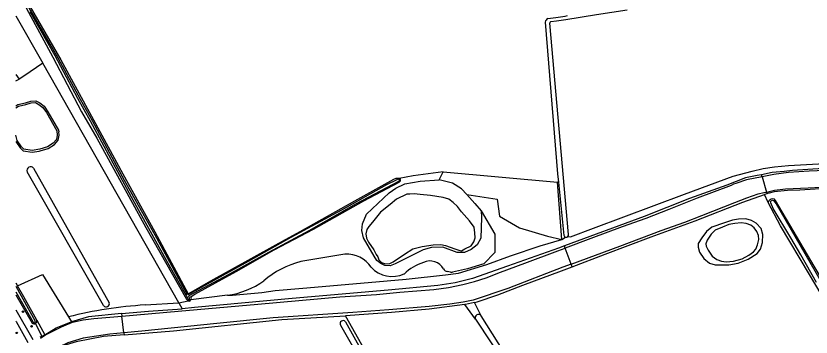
# Model space of a CAD drawing. Extents: x 140000 to 143000, y 403500 to 406000.
# Drawn here: x 140000 to 140448.3, y 405281.2 to 405462.4 of the extents above; entities that cross this region are included whole.
import ezdxf

# ---------------------------------------------------------------- set-up
doc = ezdxf.new("R2010")
doc.units = 0
for name, color, linetype in [('gg-afsc-draadraster', 7, 'Continuous'), ('gg-knt-bronhoudergrens', 7, 'Continuous'), ('gg-knt-verharding', 7, 'Continuous'), ('gg-kntw-bovenkant insteek waterloop', 7, 'Continuous'), ('gg-kntw-waterlijn', 7, 'Continuous'), ('gg-kwrk-duiker nz buis', 7, 'Continuous'), ('gt-grn-groengrens', 7, 'Continuous'), ('gt-grn-vlakafsluiter', 7, 'Continuous'), ('gt-symb-boom', 7, 'Continuous')]:
    doc.layers.add(name, color=color, linetype=linetype)

# ---------------------------------------------------------------- blocks, each defined once
blk = doc.blocks.new('gt0-BOOM')
at = {"layer": 'gt-symb-boom'}
for radius in [0.4, 0.2]:
    blk.add_circle((0, 0), radius, dxfattribs=at)

msp = doc.modelspace()

# ---------------------------------------------------------------- linework, layer by layer
at = {"layer": 'gg-afsc-draadraster'}
msp.add_line((140000, 405429.35), (140001.77, 405426.76), dxfattribs=at)
at = {"layer": 'gg-knt-bronhoudergrens'}
for p, q in [((140000, 405462.35), (140015.09, 405435.75)), ((140091.83, 405300.53), (140015.09, 405435.75)), ((140000, 405425.77), (140001.77, 405426.76)), ((140009.95, 405376.44), (140052.61, 405300.58)), ((140049.4, 405298.99), (140006.38, 405374.41)), ((140424.12, 405357.16), (140421.97, 405361.56)), ((140072.82, 405299.32), (140091.83, 405300.53)), ((140091.83, 405300.53), (140097.17, 405301.61))]:
    msp.add_line(p, q, dxfattribs=at)
for points in [[(140015.09, 405435.75), (140004.56, 405428.32), (140001.77, 405426.76)], [(140000.89, 405310.17), (140014.92, 405316.44), (140029.65, 405292.6)], [(140318.13, 405192.44), (140266.36, 405174.11), (140255.39, 405169.74), (140185.81, 405293.12)]]:
    msp.add_lwpolyline(points, dxfattribs=at)
for centre, radius, start, end in [((140008.29, 405375.2), 2.07, 36.8516, 202.562), ((140088.19, 405058.77), 241.04, 93.6564, 104.0556), ((140050.89, 405300.01), 1.81, 214.2889, 18.1551)]:
    msp.add_arc(centre, radius, start, end, dxfattribs=at)
at = {"layer": 'gg-knt-verharding'}
msp.add_line((140000, 405296.57), (140009.61, 405279.74), dxfattribs=at)
msp.add_lwpolyline([(140000, 405290.13), (140000.13, 405289.9), (140006.7, 405278.1)], dxfattribs=at)
at = {"layer": 'gg-kntw-bovenkant insteek waterloop'}
for p, q in [((140299.89, 405460.87), (140304.46, 405461.5)), ((140304.46, 405461.5), (140309.56, 405462.25)), ((140310.01, 405460.22), (140304.77, 405459.36)), ((140309.56, 405462.25), (140311.03, 405462.55)), ((140311.49, 405339.03), (140300.99, 405458.27)), ((140304.77, 405459.36), (140301.61, 405459.1)), ((140305.85, 405368.66), (140308.92, 405338.59)), ((140423.32, 405362.03), (140421.97, 405361.56)), ((140000, 405311.71), (140000.89, 405310.17)), ((140000, 405305.06), (140009.2, 405289.08))]:
    msp.add_line(p, q, dxfattribs=at)
for points in [[(140042.83, 405501.89), (140042.49, 405501.37), (140041.59, 405500.67), (140018.69, 405486.47), (140003.71, 405477.04), (140003.27, 405476.63), (140003.24, 405476.1), (140025.3, 405437.66), (140043.77, 405403.77), (140060.2, 405373.23), (140078.26, 405340.65), (140097.18, 405305.59), (140097.51, 405305.74), (140109.86, 405312.86), (140146.58, 405333.21), (140151.94, 405336.18), (140160.2, 405340.76), (140191.02, 405358.11), (140213.04, 405370.21), (140214.44, 405370.82), (140215.65, 405370.86), (140216.12, 405370.68)], [(140003.39, 405471.6), (140020.91, 405439.15), (140037, 405408.18), (140045.64, 405393.41), (140073.23, 405343.06), (140096.18, 405302.51), (140097.17, 405301.61)], [(140344.52, 405465.64), (140327.27, 405462.9), (140310.01, 405460.22)], [(140298.39, 405458.86), (140305.39, 405373.21), (140305.85, 405368.66)], [(140000, 405411.67), (140001.09, 405412.33), (140005.33, 405413.29), (140008.42, 405414.28), (140011.23, 405414.49), (140013.55, 405413.32), (140015.93, 405411.43), (140018.07, 405408.34), (140024.1, 405397.9), (140024.18, 405396.92)], [(140013.04, 405386.14), (140013.69, 405386.25), (140018.23, 405387.51), (140021.74, 405389.9), (140023.86, 405392.19), (140024.34, 405395.06), (140024.18, 405396.92)], [(140000, 405391.43), (140002.33, 405387.97), (140004.02, 405386.18), (140009.14, 405385.48), (140013.04, 405386.14)], [(140478.73, 405377.94), (140476.55, 405377.82), (140455.12, 405376.31), (140437.85, 405375.22), (140433.08, 405374.62), (140426.24, 405373.94), (140420.3, 405372.76)], [(140098.69, 405302.16), (140098.9, 405303.05), (140098.65, 405303.89), (140098.75, 405304.1), (140100.92, 405305.47), (140124.13, 405318.15), (140145.67, 405330.37), (140167.81, 405342.14), (140196.16, 405357.97), (140216.14, 405368.57), (140216.77, 405369.33), (140216.74, 405369.83), (140216.74, 405369.93), (140216.73, 405370.06), (140216.12, 405370.68)], [(140420.3, 405372.76), (140417.78, 405372.26), (140411.35, 405370.94), (140400.77, 405366.98), (140379.68, 405359.46), (140354.19, 405349.12), (140309.24, 405332.65)], [(140262.34, 405352.33), (140262.55, 405348.58), (140262, 405337.03), (140259.95, 405333.23), (140256.56, 405330.58), (140252.9, 405328.95), (140248.78, 405328.89), (140240.66, 405331.98), (140234.31, 405331.77), (140229.56, 405330.38), (140219, 405325.12), (140213.79, 405322.49), (140210.97, 405321.32), (140208.02, 405321.61), (140205.7, 405322.74), (140203.5, 405324.4), (140202, 405326.83), (140196.01, 405337.18), (140195.08, 405341.38), (140195.31, 405345.06), (140197.56, 405350.57), (140210.36, 405362.47), (140214.19, 405365.19), (140219.24, 405367.61), (140227.98, 405369.21), (140238.66, 405369.91)], [(140254.22, 405361.55), (140251.1, 405364.9), (140246.11, 405368.03), (140238.66, 405369.91)], [(140480.22, 405366.82), (140470.87, 405366.04), (140441.85, 405364), (140434.9, 405363.88), (140427.45, 405363.09), (140424.63, 405362.44), (140424.16, 405362.33), (140423.32, 405362.03)], [(140254.22, 405361.55), (140258.79, 405356.64), (140262.34, 405352.33)], [(140313.5, 405320.83), (140332.21, 405328.06), (140358.1, 405337.76), (140382.82, 405346.76), (140409.76, 405357.24), (140421.97, 405361.56)], [(140424.12, 405357.16), (140424.41, 405358.12), (140425.4, 405358.97), (140425.74, 405359.04)], [(140470.77, 405276.7), (140464.65, 405287.38), (140447.29, 405316.5), (140431.05, 405343.94), (140424.12, 405357.16)], [(140610.52, 405047.27), (140594.37, 405075.45), (140567.19, 405121.86), (140537.74, 405172.8), (140516.53, 405208.9), (140485.69, 405260.4), (140466.95, 405292.77), (140449.91, 405321.13), (140428.29, 405358.27), (140427.65, 405359.01), (140426.71, 405359.25), (140425.74, 405359.04)], [(140389.29, 405340.78), (140386.69, 405337.18), (140384.52, 405333.98), (140384.56, 405331.96), (140385.43, 405329.02), (140387.8, 405325.49), (140390.93, 405322.8), (140394.11, 405321.9), (140401.92, 405321.93), (140407.22, 405322.88), (140412.7, 405325.15), (140417.84, 405328.27), (140419.67, 405330.76), (140420.88, 405334.64), (140421.03, 405339.05), (140420.04, 405342.45), (140417.38, 405345.44), (140414.63, 405347.05), (140411.42, 405347.88), (140407.25, 405347.67), (140403.87, 405347.08), (140399.43, 405345.67), (140392.32, 405343.25), (140389.29, 405340.78)], [(140309.24, 405332.65), (140305.91, 405331.44), (140277.1, 405321.11), (140257.45, 405314.26), (140247.71, 405311.71), (140237.76, 405310.32), (140209.93, 405307.59), (140155.71, 405302.94), (140100.7, 405297.93), (140093.75, 405297.14)], [(140258.53, 405300.79), (140260.07, 405301.15), (140271.6, 405305.11), (140285.82, 405310.53), (140307.48, 405318.5), (140313.5, 405320.83)], [(140011.74, 405290.66), (140004.51, 405303.86), (140000.89, 405310.17)], [(140097.17, 405301.61), (140097.97, 405301.5), (140098.69, 405302.16)], [(140253.05, 405299.57), (140232.99, 405296.92), (140211.75, 405295.09), (140185.81, 405293.12)], [(140258.53, 405300.79), (140253.45, 405299.62), (140253.05, 405299.57)], [(140059.48, 405294.42), (140040.89, 405292.62), (140031.33, 405289.87)], [(140059.48, 405294.42), (140074.68, 405295.9), (140093.75, 405297.14)], [(140016.26, 405282.49), (140022.75, 405286.42), (140031.17, 405289.83), (140031.33, 405289.87)], [(140061.04, 405282.49), (140088.92, 405284.81), (140149.92, 405291.08), (140185.81, 405293.12)], [(140185.79, 405289.85), (140214.49, 405238.1), (140238.07, 405195.27), (140253.46, 405168.97), (140254.97, 405166.39), (140274.97, 405131.7), (140279.57, 405123.84)], [(140259.14, 405291.24), (140284.8, 405252.29), (140318.13, 405192.44)], [(140318.52, 405200.05), (140303.79, 405227.18), (140262.3, 405293.17)], [(140182.97, 405287.93), (140199.02, 405259.94), (140212.81, 405235.99), (140233.91, 405198.18), (140252.83, 405165.48), (140277.77, 405123.12)], [(140016.26, 405282.49), (140014.56, 405281.47), (140013.55, 405281.15)], [(140061.04, 405282.49), (140049.32, 405281.51), (140033.9, 405278.48), (140028.3, 405276.8), (140019.85, 405272.61)]]:
    msp.add_lwpolyline(points, dxfattribs=at)
for centre, radius, start, end in [((140301.03, 405458.46), 2.67, 115.3285, 171.2971), ((140301.64, 405458.42), 0.672, 93.3967, 192.9305), ((140310.19, 405338.88), 1.31, 313.1086, 6.8256), ((140310.19, 405338.88), 1.3, 192.5124, 252.847), ((140310.19, 405338.87), 1.3, 252.7811, 313.0835), ((140260.74, 405292.17), 1.85, 32.394, 210.2117), ((140010.29, 405290.17), 1.54, 224.9649, 18.506), ((140184.46, 405288.78), 1.71, 38.9114, 209.8668)]:
    msp.add_arc(centre, radius, start, end, dxfattribs=at)
at = {"layer": 'gg-kntw-waterlijn'}
for p, q in [((140000, 405309.86), (140010.94, 405290.26)), ((140000, 405306.7), (140009.68, 405289.54))]:
    msp.add_line(p, q, dxfattribs=at)
for points in [[(140007.94, 405464.93), (140021.86, 405440.12), (140034.65, 405416.02), (140041.87, 405403.24), (140064.96, 405360.37), (140085.46, 405323.26), (140096.84, 405302.93), (140097.29, 405302.2), (140097.8, 405302.16), (140098.02, 405302.65), (140097.95, 405303.31), (140097.4, 405304.15), (140097.58, 405304.61), (140119.81, 405316.47), (140142.61, 405329.11), (140165.33, 405341.38), (140191.97, 405356.58), (140215.87, 405369.11), (140216.2, 405369.5), (140215.98, 405369.97), (140215.98, 405369.99), (140215.47, 405370.21), (140214.98, 405370.06), (140214.68, 405369.98), (140214.66, 405369.97), (140208.93, 405367.12), (140183.58, 405352.84), (140155.04, 405337.28), (140130.96, 405323.83), (140097.29, 405305.18), (140096.79, 405305.12), (140079.46, 405337.06), (140061.28, 405369.56), (140043.12, 405403.09), (140036.49, 405415.14), (140023.8, 405438.56), (140019.39, 405446.5), (140002.08, 405476.49)], [(140000, 405410.5), (140001.47, 405411.39), (140005.6, 405412.33), (140008.61, 405413.29), (140011.03, 405413.47), (140013.01, 405412.47), (140015.19, 405410.74), (140017.22, 405407.8), (140023.12, 405397.6), (140023.33, 405395.1), (140022.93, 405392.65), (140021.09, 405390.67), (140017.8, 405388.43), (140013.47, 405387.23), (140009.13, 405386.49), (140004.5, 405387.12), (140003.12, 405388.6), (140000.77, 405392.08), (140000, 405395.1)], [(140478.89, 405376.77), (140461.01, 405375.59), (140456.16, 405375.09), (140447.16, 405374.79), (140435.5, 405373.96), (140427.26, 405372.93), (140421.71, 405371.78), (140420.64, 405371.57)], [(140420.64, 405371.57), (140411.9, 405369.92), (140405.92, 405367.78), (140404.45, 405367.42), (140403.21, 405366.69), (140383.98, 405359.49), (140368.1, 405353.23), (140355.06, 405348), (140341.75, 405343.32), (140324.02, 405336.87), (140309.68, 405331.41)], [(140423.04, 405363.03), (140427.7, 405363.98), (140433.75, 405364.76), (140446.63, 405365.41), (140461.22, 405366.23), (140480.08, 405367.84)], [(140210.95, 405356.05), (140205.53, 405351.7), (140201.04, 405346.1), (140198.94, 405343.54), (140197.8, 405341.83), (140197.26, 405339.53), (140197.66, 405336.99), (140198.83, 405334.8), (140201.74, 405330.35), (140203.03, 405327.8), (140203.96, 405326.52), (140204.66, 405324.76), (140206.17, 405323.21), (140208.31, 405322.57), (140210.76, 405322.72), (140212.7, 405323.6), (140218.99, 405328.01), (140223.8, 405330.9), (140228.99, 405332.29), (140235.24, 405333.19), (140239.61, 405333.35), (140242.26, 405332.77), (140247.38, 405331), (140249.77, 405330.24), (140251.23, 405329.93), (140253.14, 405330.92), (140256.58, 405332.63), (140258.07, 405334.94), (140258.9, 405337.12), (140258.75, 405340), (140258.36, 405343.21), (140255.78, 405346.74), (140251.14, 405351.86), (140248.99, 405354.81), (140246.47, 405357.1), (140244.05, 405358.99), (140240.86, 405359.9), (140233.77, 405360.98), (140227.91, 405361.53), (140224.56, 405361.93), (140222.08, 405361.75), (140220.45, 405361.72), (140214.51, 405358.97), (140210.95, 405356.05)], [(140312.97, 405322.29), (140340.46, 405332.56), (140363.73, 405341.29), (140377.1, 405346.03), (140386.65, 405349.72), (140405.29, 405357.09), (140411.98, 405359.79), (140418.38, 405362.04), (140421.71, 405362.76), (140423.04, 405363.03)], [(140451.35, 405312.03), (140442.54, 405327.56), (140436.87, 405337.17), (140426.83, 405353.74), (140425.59, 405356.9), (140425.45, 405357.69), (140425.8, 405358.02), (140426.44, 405358.43), (140426.98, 405358.29), (140428.51, 405356.41), (140447.47, 405323.38), (140462.47, 405297.7)], [(140391.91, 405339.3), (140389.77, 405335.88), (140388.99, 405333.72), (140389.05, 405332.52), (140390.18, 405330.22), (140392.58, 405326.89), (140395.21, 405324.91), (140397.73, 405324.11), (140400.43, 405323.73), (140404.59, 405324.05), (140409.39, 405325.4), (140413.22, 405327.47), (140415.81, 405329.22), (140417.14, 405330.7), (140418.03, 405333.16), (140418.75, 405336.26), (140418.53, 405338.42), (140417.62, 405340.72), (140416.13, 405342.82), (140414.28, 405344.34), (140411.57, 405345.33), (140408.88, 405345.67), (140405.35, 405345.34), (140401.86, 405344.63), (140398.26, 405343.23), (140394.1, 405341.58), (140391.91, 405339.3)], [(140059.66, 405293), (140091.42, 405295.85), (140136.32, 405299.78), (140182.59, 405303.93), (140203.33, 405305.27), (140216.5, 405306.49), (140235.51, 405308.11), (140243.9, 405309.1), (140251.89, 405310.86), (140258.56, 405312.48), (140265.09, 405314.7), (140273.17, 405317.88), (140286.94, 405322.86), (140305.58, 405329.85), (140309.68, 405331.41)], [(140312.97, 405322.29), (140308.39, 405320.58), (140277.24, 405308.68), (140257.73, 405301.96), (140252.1, 405300.98), (140244.61, 405299.82), (140232.93, 405298.54), (140210.21, 405296.65), (140189.91, 405295.05), (140145.04, 405292.02), (140113.35, 405288.93), (140070.9, 405284.55), (140060.89, 405283.64)], [(140013.88, 405280.59), (140016.68, 405282.5), (140025.77, 405287.06), (140031.9, 405289.57), (140037.84, 405290.93), (140043.97, 405291.59), (140059.66, 405293)], [(140060.89, 405283.64), (140052.99, 405282.92), (140037.9, 405280.55), (140029.18, 405277.93), (140018.74, 405272.96), (140018.4, 405272.79)]]:
    msp.add_lwpolyline(points, dxfattribs=at)
msp.add_arc((140010.25, 405290.01), 0.733, 219.3122, 20.5217, dxfattribs=at)
at = {"layer": 'gg-kwrk-duiker nz buis'}
msp.add_line((140014.92, 405281.21), (140010.92, 405289.19), dxfattribs=at)
at = {"layer": 'gt-grn-groengrens'}
for p, q in [((140238.66, 405369.91), (140240.87, 405374.36)), ((140240.87, 405374.36), (140305.26, 405368.66)), ((140307.79, 405336.18), (140305.26, 405368.66)), ((140305.85, 405368.66), (140305.26, 405368.66)), ((140307.79, 405336.18), (140309.8, 405337.63)), ((140185.51, 405327.9), (140160.54, 405323.75)), ((140244.98, 405317.79), (140243.15, 405318.13)), ((140119.22, 405304.82), (140098.69, 405302.16)), ((140259.14, 405291.24), (140253.05, 405299.57)), ((140262.3, 405293.17), (140258.53, 405300.79)), ((140011.74, 405290.66), (140016.26, 405282.49)), ((140029.65, 405292.6), (140031.33, 405289.87))]:
    msp.add_line(p, q, dxfattribs=at)
for points in [[(140311.08, 405337.92), (140312.69, 405337.82), (140325.53, 405342.56), (140376.88, 405361.84), (140404.32, 405372.04), (140414.99, 405374.86), (140421.33, 405376.27), (140427.67, 405377.18), (140435.52, 405378.03), (140476.39, 405380.3), (140475.19, 405386.47)], [(140240.87, 405374.36), (140223.89, 405372.16), (140216.12, 405370.68)], [(140254.22, 405361.55), (140271.35, 405358.93), (140272.58, 405349.34), (140283.8, 405342.76), (140299.68, 405338.19), (140307.79, 405336.18)], [(140262.34, 405352.33), (140269.95, 405339.23), (140269.95, 405328.91), (140263.71, 405322.48), (140254.64, 405319.68), (140246.17, 405317.81)], [(140119.22, 405304.82), (140122.15, 405304.82), (140138.64, 405306.4), (140146.24, 405307.55), (140161.69, 405308.76), (140198.67, 405311.91), (140220.07, 405313.88), (140242.23, 405316.4), (140249.47, 405317.2), (140265.51, 405322.07), (140278.75, 405326.97), (140295.46, 405332.73), (140307.79, 405336.18)]]:
    msp.add_lwpolyline(points, dxfattribs=at)
for centre, radius, start, end in [((140186.53, 405311.38), 16.55, 33.7026, 93.5429), ((140173.95, 405272.26), 53.21, 104.5974, 130.025), ((140238.43, 405296.51), 28.18, 108.0805, 134.0056), ((140233.44, 405315.42), 8.72, 28.8629, 115.467), ((140212.24, 405331.71), 16.33, 223.0202, 293.8936), ((140243.7, 405321.08), 3, 208.846, 259.539), ((140245.53, 405320.74), 3, 259.4774, 282.4435), ((140113.93, 405347.83), 43.33, 277.0111, 306.5252)]:
    msp.add_arc(centre, radius, start, end, dxfattribs=at)
at = {"layer": 'gt-grn-vlakafsluiter'}
for p, q in [((140420.64, 405371.57), (140420.3, 405372.76)), ((140420.64, 405371.57), (140423.04, 405363.03)), ((140423.04, 405363.03), (140423.32, 405362.03)), ((140309.68, 405331.41), (140309.24, 405332.65)), ((140312.97, 405322.29), (140309.68, 405331.41)), ((140313.5, 405320.83), (140312.97, 405322.29)), ((140091.83, 405300.53), (140093.75, 405297.14)), ((140059.48, 405294.42), (140059.66, 405293)), ((140060.89, 405283.64), (140059.66, 405293)), ((140060.89, 405283.64), (140061.04, 405282.49))]:
    msp.add_line(p, q, dxfattribs=at)

# ---------------------------------------------------------------- block references
at = {"layer": 'gt-symb-boom'}
for p in [(140003.99, 405295.54), (140008.84, 405287.26), (140000.49, 405283.55)]:
    msp.add_blockref('gt0-BOOM', p, dxfattribs=at)

doc.saveas('drawing.dxf')
